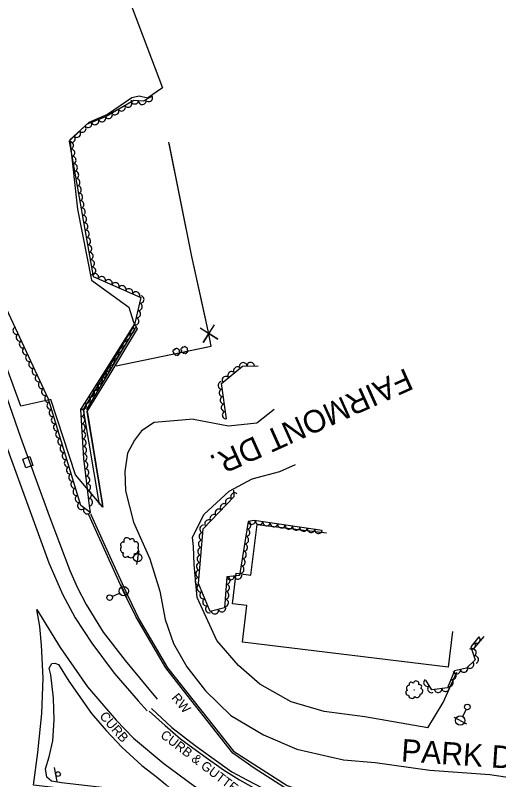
# Model space of a CAD drawing. Extents: x 1722896 to 1754269, y 648279 to 666297.
# Drawn here: x 1725940 to 1726198.2, y 658592.9 to 659000.8 of the extents above; entities that cross this region are included whole.
import ezdxf

# ---------------------------------------------------------------- set-up
doc = ezdxf.new("R2010")
doc.units = 0
for name, color, linetype in [('DESIGN - CENTERLINE - Proposed Text', 7, 'Continuous'), ('DESIGN - PUBLIC HEARING - Shapes', 7, 'Continuous'), ('DESIGN - SCRATCH - User 1', 7, 'Continuous'), ('DESIGN - SHEET - Linework', 7, 'Continuous'), ('SURVEY - CENTERLINE - Preliminary', 7, 'Continuous'), ('SURVEY - CENTERLINE - Preliminary Text', 7, 'Continuous'), ('SURVEY - DRAINAGE - Natural Features', 7, 'Continuous'), ('SURVEY - DTM - Breaklines', 7, 'Continuous'), ('SURVEY - VEGETATION - Features with Text', 7, 'Continuous')]:
    doc.layers.add(name, color=color, linetype=linetype)

msp = doc.modelspace()

# ---------------------------------------------------------------- linework, layer by layer
at = {"layer": 'DESIGN - CENTERLINE - Proposed Text'}
for points in [[(1725993.85, 658813.74), (1726044.6, 658824.27), (1726043.32, 658830.79), (1726034.3, 658872.11), (1726021.98, 658933.07)], [(1726031.98, 658883.61), (1726022.07, 658932.62)], [(1726041.69, 658838.24), (1726034.3, 658872.11), (1726031.98, 658883.61)], [(1726038.63, 658833.99), (1726048.13, 658827.98), (1726043.37, 658831.04), (1726040.31, 658826.28), (1726046.44, 658835.7)], [(1725993.85, 658813.74), (1726042.81, 658823.9)], [(1726173.56, 658671.99), (1726171.22, 658652.88), (1726061.34, 658666.31), (1726063.72, 658685.78), (1726056.02, 658686.72), (1726058.02, 658703.07), (1726065.78, 658702.12), (1726069.08, 658729.15), (1726106.1, 658724.63)]]:
    msp.add_lwpolyline(points, dxfattribs=at)
at = {"layer": 'DESIGN - PUBLIC HEARING - Shapes'}
msp.add_line((1725962.35, 658591.98), (1725960.82, 658599.33), dxfattribs=at)
msp.add_circle((1725962.78, 658595.93), 1.25, dxfattribs=at)
at = {"layer": 'DESIGN - SCRATCH - User 1'}
for points in [[(1726002.7, 658834.17), (1725976.18, 658790.41), (1725984.82, 658739.71)], [(1726004.04, 658833.94), (1725978.25, 658790.79), (1725986.53, 658739.73)], [(1726003.14, 658834.89), (1726002.7, 658834.17)], [(1726004.14, 658834.11), (1726004.06, 658833.97)], [(1725986.55, 658739.56), (1725986.58, 658739.69)], [(1726094.96, 658584.83), (1726083.43, 658589), (1726067.5, 658599.09), (1726056.09, 658607.12), (1726029.73, 658640.5), (1726020.43, 658652.64), (1726004.42, 658680.04), (1725997.77, 658693.34), (1725979.33, 658734.25)], [(1725980.27, 658734.69), (1725980.37, 658734.46)], [(1725980.37, 658734.46), (1725991.35, 658710.1), (1725999.86, 658691.36), (1726006.2, 658678.3), (1726021.29, 658652.63), (1726056.49, 658608.16), (1726085.16, 658589.72), (1726096.14, 658585.96), (1726095.93, 658586.23)]]:
    msp.add_lwpolyline(points, dxfattribs=at)
at = {"layer": 'SURVEY - CENTERLINE - Preliminary'}
for points in [[(1725923.98, 659262.96), (1725992.75, 659030.53), (1726004.37, 658999.64), (1726018.51, 658962.02), (1726010.62, 658956.65), (1726006.12, 658957.72), (1726002.22, 658956.84), (1725989.13, 658947.83), (1725979.22, 658943.52), (1725969.04, 658934.31), (1725973.27, 658897.39), (1725980.75, 658859.44), (1726000.62, 658845.1), (1726003.16, 658837.12), (1726005.09, 658833.44), (1725989.98, 658808.46), (1725978.22, 658789.35), (1725986.45, 658739.9)], [(1725986.45, 658739.9), (1725986.69, 658738.42), (1725972.19, 658755.52), (1725958.94, 658795.81), (1725942.87, 658792.3), (1725916.93, 658862.81), (1725889.05, 658936.81), (1725862.51, 659007.28), (1725840.04, 659046.42), (1725806.09, 659152.94), (1725788.31, 659225.11)]]:
    msp.add_lwpolyline(points, dxfattribs=at)
at = {"layer": 'SURVEY - CENTERLINE - Preliminary Text'}
for points in [[(1725762.9, 659369.62), (1725765.67, 659335.52), (1725770.77, 659293.82), (1725780.56, 659236), (1725791.82, 659186.7), (1725807.14, 659132.67), (1725825.83, 659074), (1725848.17, 659013.28), (1725866.05, 658963.73), (1725885.49, 658909.16), (1725903.15, 658861.53), (1725919.17, 658815.87), (1725936.75, 658766.74), (1725957.84, 658708.59), (1725965.13, 658691.82), (1725972.03, 658679.21), (1725980.77, 658665.74), (1725992.81, 658649.7), (1726005.62, 658634.93), (1726010.47, 658629.62)], [(1725903.38, 658886.42), (1725919.15, 658843.23), (1725929.19, 658814.08), (1725942.7, 658775.6), (1725957.98, 658733.77), (1725969.04, 658704.52), (1725973.08, 658695.59), (1725977.89, 658686.32), (1725986.95, 658671.69), (1725998.6, 658656.42), (1726009.68, 658643.21), (1726015.82, 658635.91)], [(1726035.09, 658785.25), (1726053.78, 658781.78), (1726069.02, 658783.25), (1726078.3, 658790.57)], [(1726035.09, 658785.25), (1726014.05, 658783.44), (1726007.43, 658779.1), (1726003.55, 658774.02), (1725999.92, 658767.09), (1725998.53, 658757.43), (1725998.74, 658747.09), (1726003.02, 658730.24), (1726011.79, 658710.77), (1726017.19, 658693.42), (1726019.99, 658678.34), (1726024.5, 658665.63), (1726031.56, 658653.13), (1726041.59, 658640.38), (1726055.17, 658627.12), (1726072.47, 658616.78), (1726090.3, 658609.26), (1726115.21, 658603.47), (1726132.12, 658602.07)], [(1726066.47, 658753.46), (1726081.22, 658757.41), (1726089.67, 658761.15)], [(1726034.59, 658722.23), (1726040.75, 658734.44), (1726054.12, 658746.86), (1726066.47, 658753.46), (1726066.65, 658753.5)], [(1726160.33, 658620.58), (1726126.65, 658626.51), (1726104.97, 658629.28), (1726087.4, 658634.47), (1726070.64, 658643.96), (1726059.24, 658653.79), (1726047.69, 658667.11), (1726037.11, 658690.05), (1726035.44, 658707.8), (1726035.07, 658717.35), (1726034.59, 658722.23)], [(1725951.53, 658683.78), (1725963.94, 658663.45), (1725978.48, 658642.52), (1725993.81, 658624.66), (1726003.05, 658615.04), (1726019.23, 658601.55), (1726035.63, 658589.48), (1726056.73, 658576.78), (1726027.33, 658580.42), (1725989.38, 658585.44), (1725949.62, 658590.03), (1725952.01, 658607.4), (1725954.15, 658628.22), (1725954.77, 658647.09), (1725953.92, 658664.75)], [(1725953.02, 658674.66), (1725951.53, 658683.78)], [(1725953.92, 658664.75), (1725953.02, 658674.66)], [(1726190.21, 658669.32), (1726184.3, 658662.39)], [(1726015.14, 658594.68), (1726020.41, 658590.36), (1726022.14, 658588.79), (1726022.09, 658587.16), (1726020.32, 658585.69), (1726018.09, 658584.77), (1726005.49, 658586.05), (1725987.72, 658588.58), (1725964.58, 658591.26), (1725959.39, 658592.14), (1725956.88, 658594.3), (1725956.05, 658598.72), (1725958.1, 658605.03), (1725960.01, 658613.72), (1725960.69, 658624.87), (1725960.39, 658636.42), (1725958.99, 658648.86), (1725958.08, 658652.45), (1725959.54, 658654.82)], [(1725959.54, 658654.82), (1725961.05, 658655.17)], [(1725961.05, 658655.17), (1725963.12, 658654.38), (1725968.54, 658645.39), (1725980.69, 658628.27), (1725988.56, 658619.14), (1725996.92, 658610.27), (1726007.61, 658600.55), (1726015.14, 658594.68)], [(1726160.33, 658620.58), (1726168.41, 658634.1), (1726175.84, 658650.24)], [(1726011.39, 658629.44), (1726020.02, 658621.82), (1726028.28, 658614.66), (1726040.72, 658605.6), (1726051.22, 658598.18), (1726059.69, 658592.75), (1726067.02, 658588.8), (1726076.92, 658584.26), (1726089.04, 658579.75)], [(1726012.73, 658630.86), (1726023.64, 658620.83), (1726036.04, 658611.2), (1726044.92, 658604.7), (1726055.7, 658597.18), (1726064.07, 658592.58), (1726071.5, 658588.72), (1726080.07, 658584.99), (1726091.47, 658580.85)], [(1726132.12, 658602.07), (1726161.34, 658597.9), (1726193.47, 658595.74), (1726223.25, 658591.16), (1726257.64, 658587.45), (1726284.24, 658586.95)]]:
    msp.add_lwpolyline(points, dxfattribs=at)
at = {"layer": 'SURVEY - DRAINAGE - Natural Features'}
msp.add_line((1725946.63, 658762.29), (1725946.63, 658762.29), dxfattribs=at)
msp.add_lwpolyline([(1725943.93, 658764.01), (1725947.71, 658765.31), (1725949.33, 658760.58), (1725945.55, 658759.28), (1725943.93, 658764.01)], dxfattribs=at)
at = {"layer": 'SURVEY - DTM - Breaklines'}
for p, q in [((1726005.34, 658711.38), (1726006.06, 658715.06)), ((1726005.34, 658711.38), (1726004.63, 658707.7)), ((1725997.86, 658693.54), (1725996.28, 658696.94)), ((1725991.73, 658690.7), (1725995.59, 658692.49)), ((1725997.86, 658693.54), (1725999.43, 658690.14)), ((1726180.74, 658630.4), (1726178.77, 658626.63)), ((1726177.61, 658624.42), (1726174.29, 658626.16)), ((1726177.61, 658624.42), (1726180.93, 658622.68))]:
    msp.add_line(p, q, dxfattribs=at)
for centre, radius in [((1726005.34, 658711.38), 2.25), ((1725997.86, 658693.54), 2.5), ((1725990.37, 658690.07), 1.5), ((1726181.44, 658631.73), 1.5), ((1726177.61, 658624.42), 2.5)]:
    msp.add_circle(centre, radius, dxfattribs=at)
at = {"layer": 'SURVEY - VEGETATION - Features with Text'}
for points in [[(1725979.96, 658735.41), (1725974.91, 658739.18), (1725957.72, 658795.97), (1725919.96, 658876.7), (1725894.53, 658937.62), (1725880.44, 658988.94), (1725856.28, 659043.59), (1725840.81, 659066.99), (1725829.75, 659106.95), (1725808.22, 659178.78), (1725794.3, 659237.45), (1725782.01, 659310.13), (1725779.18, 659347.37), (1725776.59, 659426.03), (1725776.64, 659496.12), (1725781.62, 659568.35), (1725793.07, 659655.72), (1725805.72, 659732.28), (1725806.2, 659758.72), (1725807.51, 659765.08)], [(1726013.01, 658957.67), (1726008.49, 658954.95), (1726003.29, 658955.4), (1725988.43, 658946.77), (1725978.08, 658942.47), (1725968.73, 658933.61), (1725981.62, 658861.47), (1726007.08, 658850.26), (1726003.83, 658836.5), (1726002.7, 658834.71)], [(1726002.7, 658834.71), (1725991.3, 658816.56), (1725974.86, 658790.54), (1725976.42, 658764.35), (1725979.5, 658739.11)], [(1726052.69, 658785.46), (1726050.08, 658804.34), (1726061.25, 658813.57), (1726069.66, 658813.82)], [(1726103.88, 658725.88), (1726067.61, 658731.3), (1726064.26, 658730.63), (1726059.76, 658701.92), (1726052.95, 658701.24), (1726051.71, 658684.63), (1726044.01, 658682.66), (1726037.76, 658697.67), (1726040.38, 658726.73), (1726056.95, 658744.06), (1726056.61, 658747.46)], [(1725979.5, 658739.11), (1725979.51, 658739.06)], [(1725979.51, 658739.06), (1725979.96, 658735.41)], [(1726187.59, 658669.18), (1726183.28, 658663.82), (1726185.59, 658656.82), (1726180.97, 658652.37), (1726174.63, 658650.97), (1726170.85, 658641.99), (1726162.41, 658640.8), (1726159.16, 658646)]]:
    msp.add_lwpolyline(points, dxfattribs=at)
for centre, radius in [((1726026.12, 658821.2), 0.022), ((1726030.32, 658822.16), 0.022), ((1726000.99, 658716.61), 0.061), ((1726153.08, 658640.72), 0.0537)]:
    msp.add_circle(centre, radius, dxfattribs=at)
for centre, radius, start, end in [((1726024.76, 658821.59), 0.629, 70.277, 263.6967), ((1726024.88, 658820.52), 0.479, 112.8957, 290.2148), ((1726025.35, 658822.39), 0.433, 30.2563, 209.002), ((1726026.33, 658822.45), 0.631, 8.1402, 164.9291), ((1726027.02, 658821.82), 0.719, 317.1929, 94.7171), ((1726027.23, 658820.69), 0.714, 268.0887, 63.9272), ((1726028.96, 658822.55), 0.629, 70.277, 263.6967), ((1726029.07, 658821.48), 0.479, 112.8957, 290.2148), ((1726029.55, 658823.35), 0.433, 30.2563, 209.002), ((1726029.91, 658821.13), 0.679, 188.1827, 315.0284), ((1726030.53, 658823.4), 0.631, 8.1402, 164.9291), ((1726030.89, 658820.81), 0.527, 198.3416, 13.3419), ((1726031.21, 658822.78), 0.719, 317.1929, 94.7171), ((1726031.43, 658821.65), 0.714, 268.0887, 63.9272), ((1726025.71, 658820.17), 0.679, 188.1827, 315.0284), ((1726026.69, 658819.86), 0.527, 198.3416, 13.3419), ((1725997.43, 658718.29), 1.33, 58.9211, 236.2403), ((1725999.63, 658720.29), 1.75, 16.3024, 209.7221), ((1726002.39, 658720.28), 1.2, 336.2818, 155.0274), ((1726004.12, 658718.16), 1.75, 314.1656, 110.9545), ((1725998, 658715.84), 1.88, 134.2082, 261.0538), ((1726003.83, 658715.61), 1.99, 263.2184, 40.7426), ((1725998.9, 658713.13), 1.46, 144.3671, 319.3674), ((1726001.65, 658713.29), 1.98, 214.1142, 9.9527), ((1726154.05, 658644.03), 1.54, 339.7843, 173.204), ((1726150.56, 658641.73), 1.66, 97.69, 224.5357), ((1726151.44, 658643.77), 1.17, 22.4029, 199.7221), ((1726155.99, 658642.57), 1.06, 299.7636, 118.5092), ((1726156.1, 658640.17), 1.54, 277.6474, 74.4363), ((1726149.77, 658639.35), 1.29, 107.8489, 282.8492), ((1726151.8, 658638.02), 1.74, 177.596, 333.4345), ((1726154.56, 658638.52), 1.75, 226.7002, 4.2244)]:
    msp.add_arc(centre, radius, start, end, dxfattribs=at)
for centre, major_axis in [((1726003.78, 658955.36), (-1.99, 0.17)), ((1726007.76, 658955.02), (-1.99, 0.17)), ((1726011.29, 658956.64), (-1.71, -1.03)), ((1725996.79, 658951.63), (-1.73, -1)), ((1726000.25, 658953.64), (-1.73, -1)), ((1725989.88, 658947.61), (-1.73, -1)), ((1725993.34, 658949.62), (-1.73, -1)), ((1725978.89, 658942.81), (-1.85, -0.77)), ((1725982.59, 658944.34), (-1.85, -0.77)), ((1725986.28, 658945.88), (-1.85, -0.77)), ((1725972.91, 658937.57), (-1.45, -1.38)), ((1725975.82, 658940.32), (-1.45, -1.38)), ((1725970.01, 658934.82), (-1.45, -1.38)), ((1725969.12, 658931.41), (0.35, -1.97)), ((1725969.83, 658927.47), (0.35, -1.97)), ((1725970.53, 658923.53), (0.35, -1.97)), ((1725971.24, 658919.59), (0.35, -1.97)), ((1725971.94, 658915.65), (0.35, -1.97)), ((1725972.64, 658911.72), (0.35, -1.97)), ((1725973.35, 658907.78), (0.35, -1.97)), ((1725974.05, 658903.84), (0.35, -1.97)), ((1725974.75, 658899.9), (0.35, -1.97)), ((1725975.46, 658895.97), (0.35, -1.97)), ((1725976.16, 658892.03), (0.35, -1.97)), ((1725976.86, 658888.09), (0.35, -1.97)), ((1725977.57, 658884.15), (0.35, -1.97)), ((1725978.27, 658880.22), (0.35, -1.97)), ((1725978.97, 658876.28), (0.35, -1.97)), ((1725979.68, 658872.34), (0.35, -1.97)), ((1725980.38, 658868.4), (0.35, -1.97)), ((1725981.08, 658864.47), (0.35, -1.97)), ((1725982.49, 658861.08), (1.83, -0.81)), ((1725986.15, 658859.47), (1.83, -0.81)), ((1725989.82, 658857.86), (1.83, -0.81)), ((1725993.48, 658856.25), (1.83, -0.81)), ((1725997.14, 658854.64), (1.83, -0.81)), ((1726000.8, 658853.02), (1.83, -0.81)), ((1726004.46, 658851.41), (1.83, -0.81)), ((1726006.82, 658849.15), (-0.46, -1.95)), ((1726005.9, 658845.26), (-0.46, -1.95)), ((1726004.98, 658841.37), (-0.46, -1.95)), ((1726004.06, 658837.47), (-0.46, -1.95)), ((1725940.62, 658832.53), (-0.85, 1.81)), ((1726001.64, 658833.02), (-1.06, -1.69)), ((1725942.31, 658828.91), (-0.85, 1.81)), ((1725999.51, 658829.63), (-1.06, -1.69)), ((1725944.01, 658825.29), (-0.85, 1.81)), ((1725995.26, 658822.86), (-1.06, -1.69)), ((1725997.38, 658826.24), (-1.06, -1.69)), ((1725945.7, 658821.66), (-0.85, 1.81)), ((1725993.13, 658819.47), (-1.06, -1.69)), ((1725947.4, 658818.04), (-0.85, 1.81)), ((1725991, 658816.08), (-1.07, -1.69)), ((1725949.09, 658814.42), (-0.85, 1.81)), ((1725950.79, 658810.79), (-0.85, 1.81)), ((1725988.86, 658812.7), (-1.07, -1.69)), ((1726058.52, 658811.31), (1.54, 1.27)), ((1726061.7, 658813.59), (2, 0.06)), ((1726065.7, 658813.7), (2, 0.06)), ((1725952.48, 658807.17), (-0.85, 1.81)), ((1725986.73, 658809.32), (-1.07, -1.69)), ((1726052.35, 658806.22), (1.54, 1.27)), ((1726055.43, 658808.76), (1.54, 1.27)), ((1725954.18, 658803.55), (-0.85, 1.81)), ((1725982.45, 658802.56), (-1.07, -1.69)), ((1725984.59, 658805.94), (-1.07, -1.69)), ((1726050.23, 658803.29), (-0.27, 1.98)), ((1725955.87, 658799.92), (-0.85, 1.81)), ((1725980.31, 658799.18), (-1.07, -1.69)), ((1726050.77, 658799.33), (-0.27, 1.98)), ((1725957.56, 658796.3), (-0.85, 1.81)), ((1725978.18, 658795.8), (-1.07, -1.69)), ((1726051.32, 658795.37), (-0.27, 1.98)), ((1725958.77, 658792.49), (-0.58, 1.91)), ((1725976.04, 658792.41), (-1.07, -1.69)), ((1726051.87, 658791.41), (-0.27, 1.98)), ((1725959.93, 658788.66), (-0.58, 1.91)), ((1725974.96, 658788.76), (0.12, -2)), ((1726052.41, 658787.44), (-0.27, 1.98)), ((1725961.09, 658784.83), (-0.58, 1.91)), ((1725975.2, 658784.77), (0.12, -2)), ((1725962.25, 658781), (-0.58, 1.91)), ((1725975.44, 658780.77), (0.12, -2)), ((1725963.41, 658777.18), (-0.58, 1.91)), ((1725975.68, 658776.78), (0.12, -2)), ((1725964.57, 658773.35), (-0.58, 1.91)), ((1725975.91, 658772.79), (0.12, -2)), ((1725965.73, 658769.52), (-0.58, 1.91)), ((1725966.88, 658765.69), (-0.58, 1.91)), ((1725976.15, 658768.8), (0.12, -2)), ((1725968.04, 658761.86), (-0.58, 1.91)), ((1725976.39, 658764.8), (0.12, -2)), ((1725969.2, 658758.03), (-0.58, 1.91)), ((1725976.85, 658760.83), (0.24, -1.99)), ((1725970.36, 658754.21), (-0.58, 1.91)), ((1725977.33, 658756.86), (0.24, -1.99)), ((1725971.52, 658750.38), (-0.58, 1.91)), ((1725977.82, 658752.89), (0.24, -1.99)), ((1725972.68, 658746.55), (-0.58, 1.91)), ((1725978.3, 658748.92), (0.24, -1.99)), ((1725978.79, 658744.95), (0.24, -1.99)), ((1725973.84, 658742.72), (-0.58, 1.91)), ((1725979.28, 658740.98), (0.24, -1.99)), ((1726054.17, 658741.15), (1.38, 1.45)), ((1726056.94, 658744.04), (1.38, 1.45)), ((1725975.15, 658739), (-1.6, 1.2)), ((1726051.41, 658738.26), (1.38, 1.45)), ((1725978.35, 658736.61), (-1.6, 1.2)), ((1726048.64, 658735.37), (1.38, 1.45)), ((1726043.11, 658729.59), (1.38, 1.45)), ((1726045.88, 658732.48), (1.38, 1.45)), ((1726063.96, 658728.74), (-0.31, -1.98)), ((1726066.3, 658731.04), (-1.96, -0.39)), ((1726070.25, 658730.9), (-1.98, 0.3)), ((1726040.37, 658726.69), (0.18, 1.99)), ((1726063.34, 658724.79), (-0.31, -1.98)), ((1726074.2, 658730.31), (-1.98, 0.3)), ((1726078.16, 658729.72), (-1.98, 0.3)), ((1726082.12, 658729.13), (-1.98, 0.3)), ((1726086.07, 658728.54), (-1.98, 0.3)), ((1726090.03, 658727.95), (-1.98, 0.3)), ((1726093.98, 658727.36), (-1.98, 0.3)), ((1726097.94, 658726.76), (-1.98, 0.3)), ((1726040.01, 658722.71), (0.18, 1.99)), ((1726062.72, 658720.84), (-0.31, -1.98)), ((1726101.9, 658726.17), (-1.98, 0.3)), ((1726039.65, 658718.72), (0.18, 1.99)), ((1726062.1, 658716.88), (-0.31, -1.98)), ((1726039.3, 658714.74), (0.18, 1.99)), ((1726061.48, 658712.93), (-0.31, -1.98)), ((1726038.94, 658710.76), (0.18, 1.99)), ((1726060.86, 658708.98), (-0.31, -1.98)), ((1726038.58, 658706.77), (0.18, 1.99)), ((1726060.24, 658705.03), (-0.31, -1.98)), ((1726038.22, 658702.79), (0.18, 1.99)), ((1726037.86, 658698.8), (0.18, 1.99)), ((1726052.8, 658699.24), (-0.15, -1.99)), ((1726054.93, 658701.44), (-1.99, -0.2)), ((1726058.91, 658701.84), (-1.99, -0.2)), ((1726038.86, 658695.03), (-0.77, 1.85)), ((1726052.5, 658695.25), (-0.15, -1.99)), ((1726040.4, 658691.34), (-0.77, 1.85)), ((1726052.2, 658691.26), (-0.15, -1.99)), ((1726041.94, 658687.64), (-0.77, 1.85)), ((1726051.91, 658687.27), (-0.15, -1.99)), ((1726043.47, 658683.95), (-0.77, 1.85)), ((1726046.53, 658683.3), (-1.94, -0.5)), ((1726050.4, 658684.29), (-1.94, -0.5)), ((1726183.83, 658664.5), (-1.25, -1.56)), ((1726186.33, 658667.62), (-1.25, -1.56)), ((1726184.26, 658660.86), (0.63, -1.9)), ((1726185.51, 658657.06), (0.63, -1.9)), ((1726182.89, 658654.22), (-1.44, -1.39)), ((1726173.53, 658648.35), (-0.78, -1.84)), ((1726175.76, 658651.22), (-1.95, -0.43)), ((1726179.67, 658652.08), (-1.95, -0.43)), ((1726159.99, 658644.68), (-1.06, 1.7)), ((1726171.98, 658644.67), (-0.78, -1.84)), ((1726162.11, 658641.29), (-1.06, 1.7)), ((1726165.8, 658641.28), (-1.98, -0.28)), ((1726169.77, 658641.84), (-1.98, -0.28))]:
    msp.add_ellipse(centre, major_axis=major_axis, ratio=0.940188, start_param=0, end_param=3.141593, dxfattribs=at)

# ---------------------------------------------------------------- texts
at = {"layer": 'DESIGN - SCRATCH - User 1'}
for s, rotation, p in [('RW', 309.8459, (1726023.11, 658636.44)), ('CURB', 311.128, (1725984.64, 658626.59)), ('CURB & GUTTER', 322.64, (1726017.07, 658615.83))]:
    msp.add_text(s, height=5, rotation=rotation, dxfattribs=at).set_placement(p)
at = {"layer": 'DESIGN - SHEET - Linework'}
for s, rotation, p in [('FAIRMONT DR.', 204.1931, (1726148.54, 658812.75)), ('PARK DR.', 356.1475, (1726145.82, 658602.7))]:
    msp.add_text(s, height=12, rotation=rotation, dxfattribs=at).set_placement(p)

doc.saveas('drawing.dxf')
